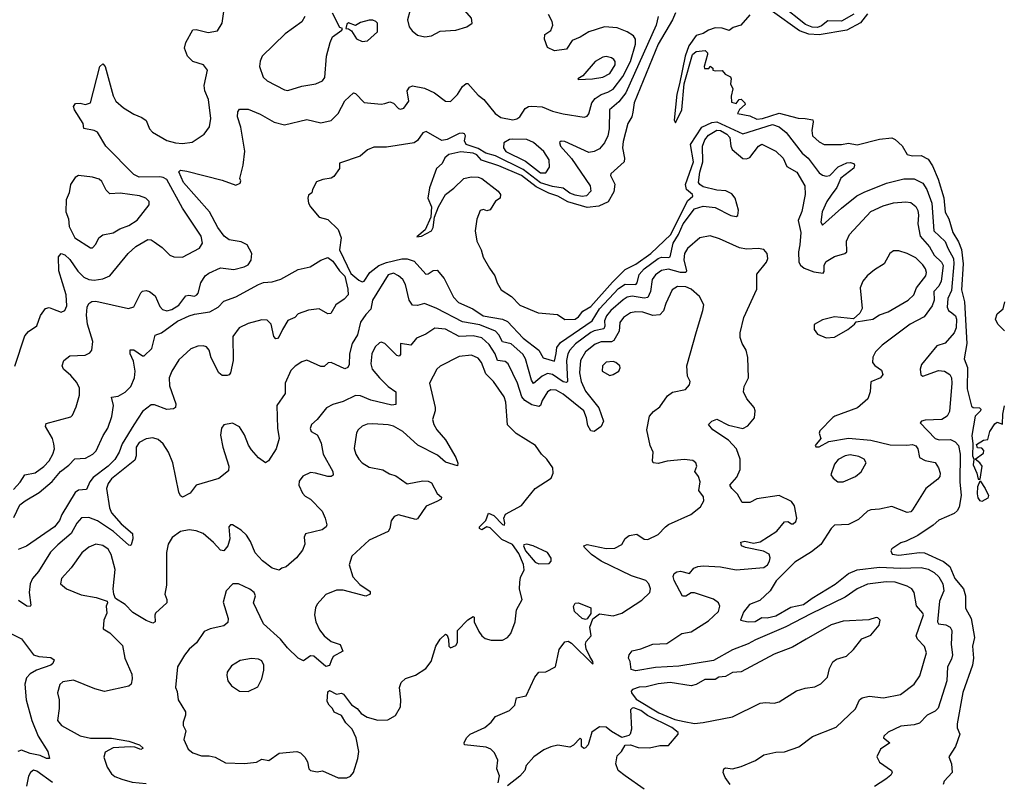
# Model space of a CAD drawing. Extents: x 1603745 to 1745082, y 385868 to 533966.
# Tile 522 of 646: x 1630205 to 1635895, y 488658 to 493066. Entities that reach past the tile are written whole.
import ezdxf

# ---------------------------------------------------------------- set-up
doc = ezdxf.new("R2010")
doc.units = 0

msp = doc.modelspace()

# ---------------------------------------------------------------- linework, layer by layer
at = {"layer": '0CON20XD'}
for points in [[(1632547, 492967), (1632585, 492971.9), (1632635, 492998.9), (1632725, 493005.6), (1632790, 493025), (1632820, 493045), (1632816, 493075), (1632765, 493134.2), (1632724.1, 493164.1), (1632696, 493166), (1632635, 493153.1), (1632577.1, 493167.1), (1632525, 493188.9), (1632483.4, 493176.6), (1632464.2, 493165), (1632454.5, 493145.5), (1632460, 493115), (1632445.8, 493065), (1632455.8, 493025), (1632472.4, 493002.4), (1632505, 492976), (1632547, 492967)], [(1635025, 493097), (1634955, 493057.2), (1634875, 493058.7), (1634839.1, 493030.9), (1634815, 493021.3), (1634785, 493022.8), (1634747.2, 493037.2), (1634605, 493149.7)], [(1630176, 491064), (1630235, 491239.2), (1630255, 491264.4), (1630304.2, 491295.8), (1630325, 491356.2), (1630355, 491396.2), (1630375, 491402.5), (1630395, 491394.4), (1630445, 491375.7), (1630465.5, 491384.5), (1630477.8, 491412.2), (1630473.3, 491475), (1630431.8, 491615), (1630430, 491695), (1630445, 491714), (1630465, 491706.7), (1630495, 491679.1), (1630541.7, 491611.7), (1630575, 491577.3), (1630605, 491563.8), (1630635, 491559.5), (1630685, 491568), (1630725.3, 491584.7), (1630831.1, 491715), (1630875.6, 491755), (1630945, 491794.6), (1630963.9, 491793.9), (1630982.7, 491782.7), (1631028.8, 491748.8), (1631072, 491705), (1631095, 491695.6), (1631145, 491693.5), (1631245, 491744.4), (1631261.9, 491775), (1631254.6, 491815), (1631146.1, 491976.1), (1631055, 492141.6), (1631035, 492153.8), (1631015, 492157.3), (1630896.1, 492156.1), (1630865, 492171.1), (1630702.1, 492335), (1630655, 492415.8), (1630635, 492425.7), (1630576.2, 492436.2), (1630571.2, 492465), (1630521.9, 492545), (1630516, 492565), (1630528.3, 492581.7), (1630555, 492583.8), (1630585, 492575.8), (1630615, 492586.2), (1630668, 492795), (1630685, 492811.2), (1630699.2, 492795), (1630744.5, 492625), (1630761.1, 492595), (1630805, 492555.5), (1630865, 492519.4), (1630910.5, 492500.5), (1630935, 492482.5), (1630954.3, 492435), (1630972, 492415), (1631055, 492368.1), (1631105, 492353.3), (1631145, 492350), (1631201.3, 492358.7), (1631272, 492405), (1631302.7, 492447.3), (1631309.2, 492495), (1631296.4, 492605), (1631275.6, 492655), (1631270.6, 492685), (1631290, 492775), (1631268, 492805), (1631205, 492824.3), (1631174, 492855), (1631158.3, 492901.7), (1631166, 492935), (1631205, 493006.7), (1631225, 493010), (1631295, 492991.5), (1631347.9, 493002.1), (1631374.5, 493045), (1631385, 493112.5)], [(1630207, 490393), (1630235, 490435.6), (1630295, 490446.2), (1630345, 490482.3), (1630374.8, 490515.2), (1630396.2, 490553.8), (1630405.3, 490585), (1630402.5, 490615), (1630394.5, 490645), (1630354.4, 490715), (1630358.3, 490731.7), (1630500.3, 490769.7), (1630510.3, 490779.7), (1630531.4, 490828.6), (1630550.9, 490895), (1630550.9, 490935), (1630535, 490969.2), (1630499.9, 491009.9), (1630458.8, 491045), (1630450, 491065), (1630460.8, 491095), (1630495, 491121.9), (1630584.2, 491125.8), (1630610, 491140), (1630621.2, 491155), (1630628.1, 491205), (1630597.7, 491305), (1630591.3, 491358.7), (1630594.6, 491405), (1630604.4, 491425), (1630622.6, 491437.4), (1630645, 491439.4), (1630834.2, 491395.8), (1630865, 491406), (1630905, 491486.2), (1630915, 491496.2), (1630935, 491501.1), (1630955, 491494.6), (1630988.8, 491468.8), (1631015, 491408.6), (1631029.7, 491389.7), (1631055, 491383.1), (1631085, 491389.7), (1631125.5, 491415), (1631165, 491469.2), (1631182.7, 491472.7), (1631215, 491467.5), (1631228.8, 491475), (1631237.1, 491485), (1631251.9, 491545), (1631277.5, 491585), (1631298.8, 491601.2), (1631365, 491631.8), (1631442.8, 491622.8), (1631502.6, 491637.4), (1631525, 491648.6), (1631543.3, 491675), (1631547.3, 491715), (1631520, 491765), (1631485, 491782), (1631415, 491794.2), (1631386, 491815), (1631350, 491865), (1631302.5, 491955), (1631152.1, 492125), (1631124.3, 492185.7), (1631135, 492195.6), (1631170.9, 492190.9), (1631375, 492137.8), (1631455, 492108.8), (1631479.3, 492120.7), (1631482.5, 492135), (1631477.5, 492147.5), (1631497.1, 492225), (1631506.7, 492305), (1631482.1, 492445), (1631463.1, 492505), (1631465.8, 492534.2), (1631475, 492548.8), (1631525, 492548.8), (1631595, 492520.5), (1631675, 492473.6), (1631735, 492458.9), (1631865, 492488.1), (1631945, 492469.6), (1632005, 492483.8), (1632045, 492524.4), (1632083.2, 492596.8), (1632135, 492642.9), (1632145, 492640), (1632195, 492587.9), (1632295, 492576.7), (1632315, 492581.1), (1632345, 492591.4), (1632365, 492582.5), (1632395, 492553.3), (1632405, 492549.4), (1632425, 492554.3), (1632453.1, 492595), (1632444.2, 492655), (1632458, 492675), (1632475.6, 492684.4), (1632545, 492669.6), (1632603.2, 492643.2), (1632665, 492595.8), (1632695, 492593.8), (1632736, 492634), (1632765, 492680), (1632785, 492696.2), (1632795, 492696.7), (1632855, 492630.6), (1632888.1, 492605), (1632953.7, 492523.7), (1632985, 492500.6), (1633055, 492487.1), (1633077.6, 492492.4), (1633096, 492505), (1633127.2, 492552.8), (1633145, 492564.2), (1633165, 492566.9), (1633225, 492562.5), (1633285, 492536.4), (1633345, 492520.9), (1633466.7, 492503.3), (1633485, 492509.2), (1633495, 492522), (1633512.5, 492585), (1633530.5, 492609.5), (1633565, 492633.6), (1633605, 492646.3), (1633635, 492663.6), (1633691.5, 492738.5), (1633735, 492824.6), (1633764.7, 492924.7), (1633763.2, 492953.2), (1633751.9, 492971.9), (1633715, 492995.5), (1633658.5, 493018.5), (1633585, 493024.1), (1633495, 492996.7), (1633445, 492964), (1633397.1, 492945), (1633364.7, 492895.3), (1633295, 492885.4), (1633255.6, 492905), (1633237.6, 492952.4), (1633239.7, 492980.3), (1633275, 493004.4), (1633285.3, 493035), (1633282.1, 493055), (1633261.8, 493095)], [(1631853.3, 493085), (1631835.7, 493054.3), (1631740, 492985), (1631606.5, 492855), (1631594, 492826), (1631591.5, 492795), (1631612.9, 492732.9), (1631635, 492713.3), (1631735, 492660.6), (1631755, 492655.7), (1631835, 492681.8), (1631915.8, 492694.2), (1631955, 492712.2), (1631969.2, 492730.8), (1631978.5, 492855), (1632000, 492935), (1632013.5, 492966.5), (1632067.5, 493005), (1632070, 493015), (1632055, 493020), (1632013, 493103)], [(1633894.7, 493085), (1633883.7, 493035), (1633707.3, 492642.7), (1633668.6, 492591.4), (1633614, 492545), (1633611, 492435), (1633604.1, 492395), (1633585.4, 492355), (1633555, 492318.8), (1633525, 492303.1), (1633495, 492298.8), (1633355, 492360.9), (1633335, 492364.2), (1633324.6, 492355.4), (1633331.2, 492335), (1633395, 492263.9), (1633501.2, 492105), (1633506.2, 492075), (1633481.6, 492048.4), (1633455, 492044.3), (1633415, 492050.7), (1633385, 492063.3), (1633345, 492091.6), (1633285, 492100.8), (1633215, 492122.8), (1633115, 492200.4), (1632955, 492279), (1632898.2, 492295), (1632855, 492320.6), (1632786.3, 492345), (1632775.2, 492365), (1632780.8, 492395), (1632775.8, 492405.8), (1632765, 492410.8), (1632745, 492407.5), (1632675, 492372.7), (1632645, 492366.7), (1632555, 492419.6), (1632535, 492411.8), (1632505, 492367.9), (1632485, 492354.1), (1632325, 492330), (1632250.9, 492329.1), (1632215, 492313.8), (1632172.7, 492277.3), (1632053.3, 492236.7), (1632053.3, 492205), (1632019.7, 492160.3), (1632005, 492150), (1631957.3, 492142.7), (1631920.5, 492129.5), (1631896.7, 492085), (1631893.3, 492065), (1631875, 492052.5), (1631870, 492035), (1631874.6, 492005), (1631885.4, 491985), (1631935, 491924.3), (1631985, 491910.8), (1632045, 491854), (1632062.7, 491805), (1632052.9, 491735), (1632076.9, 491686.9), (1632119, 491599), (1632165, 491560), (1632185, 491550.8), (1632195, 491555.4), (1632228.6, 491605), (1632281.3, 491645), (1632325, 491662), (1632413, 491683), (1632445, 491683.2), (1632485, 491670.7), (1632552.5, 491595), (1632565, 491596.9), (1632595, 491616.9), (1632617.5, 491617.5), (1632658.9, 491568.9), (1632711.8, 491461.8), (1632740.5, 491430.5), (1632823.5, 491395), (1632884, 491354), (1632994.4, 491334.4), (1633025, 491321.2), (1633115.7, 491225), (1633204.7, 491155), (1633230.3, 491110.3), (1633295, 491091.4), (1633305.5, 491135.5), (1633308.9, 491171.1), (1633329.7, 491200.3), (1633513.3, 491325), (1633555.7, 491395), (1633665, 491511.1), (1633705, 491536.5), (1633765, 491535.3), (1633773.5, 491545), (1633785, 491593.2), (1633813.5, 491626.5), (1633895, 491686.1), (1633915, 491693), (1633955, 491691), (1633964.4, 491695.6), (1633981.6, 491775), (1634013, 491825), (1634038.8, 491885), (1634105, 491972.7), (1634155, 491987.3), (1634225, 491979.7), (1634315, 491933.8), (1634345, 491928.1), (1634355, 491934.2), (1634360, 491965), (1634340, 492035), (1634320.2, 492060.2)], [(1633995.2, 493104.8), (1633977.9, 493065), (1633894.5, 492925), (1633756.5, 492585), (1633749.5, 492530.5), (1633743.6, 492505), (1633720.4, 492465), (1633692.7, 492362.7), (1633689.7, 492325), (1633700.5, 492265), (1633697.8, 492245), (1633622, 492175), (1633619.2, 492165), (1633645.4, 492115), (1633639.5, 492070.5), (1633606.5, 492013.5), (1633551.5, 491988.5), (1633485, 491979.7), (1633372.1, 492012.1), (1633315.8, 492045.8), (1633263.2, 492063.2), (1633190.1, 492100.1), (1633105, 492165.3), (1632975, 492220.2), (1632873.5, 492253.5), (1632846.3, 492285), (1632826.5, 492295), (1632755, 492302.9), (1632685, 492286.5), (1632662.9, 492267.1), (1632646, 492235), (1632614, 492205), (1632573.9, 492093.9), (1632563.3, 492035), (1632584.3, 491985), (1632580.8, 491925), (1632547.9, 491852.1), (1632500, 491810), (1632526.7, 491815), (1632585.6, 491845), (1632595.4, 491865), (1632601.4, 491925), (1632625.3, 491984.7), (1632665, 492056.2), (1632715, 492092.5), (1632772.2, 492147.8), (1632815, 492157.5), (1632855, 492156.4), (1632875, 492148.2), (1632970, 492075), (1632983.8, 492055), (1632982.5, 492035), (1632955, 492017.5), (1632924.1, 491965.9), (1632905, 491961.2), (1632885, 491968.8), (1632867, 491963), (1632846.4, 491913.6), (1632837.5, 491845), (1632846.9, 491785), (1632872.5, 491735), (1632883.2, 491693.2), (1632919.5, 491629.5)], [(1634425, 493093.3), (1634372.5, 493035), (1634329.3, 493020.7), (1634305, 493003.3), (1634265, 493016.2), (1634225, 493018.8), (1634185, 493006.2), (1634154.4, 492985.6), (1634115, 492974.5), (1634072.1, 492915), (1634050.9, 492855), (1634018.6, 492695), (1634002.3, 492635), (1633988, 492485), (1633995, 492470), (1634032.5, 492545), (1634044.3, 492695.7), (1634092.9, 492865), (1634115, 492882), (1634167, 492887), (1634180, 492875), (1634180, 492865), (1634161.2, 492795), (1634163.6, 492783.6), (1634187, 492783), (1634195, 492797.5), (1634210, 492785), (1634210, 492775), (1634225, 492770), (1634265, 492772.5), (1634281.7, 492751.7), (1634312.5, 492735), (1634317.5, 492725), (1634312.5, 492695), (1634326.2, 492666.2), (1634317, 492623), (1634319.3, 492589.3), (1634345, 492581.2), (1634362.5, 492605), (1634375, 492606.2), (1634396.7, 492585), (1634397.5, 492575), (1634364.1, 492545.9), (1634353.9, 492523.9), (1634425, 492510), (1634465, 492490.8), (1634498.8, 492495), (1634595, 492526.5), (1634704.2, 492495.8), (1634744.4, 492494.4), (1634788, 492488), (1634791.2, 492475), (1634783.1, 492425), (1634787.1, 492395), (1634825, 492359.2), (1634854.5, 492344.5), (1634955, 492344.1), (1634995, 492353.1), (1635045, 492342.5), (1635175, 492376.2), (1635245, 492382.5), (1635265, 492372.5), (1635305, 492337.5), (1635335, 492286.7), (1635365, 492279.2), (1635415, 492281.1), (1635455, 492260), (1635481.1, 492221.1), (1635512.7, 492145), (1635546.9, 492036.9), (1635553.3, 491953.3), (1635574.6, 491915), (1635598.2, 491835), (1635631.2, 491781.2), (1635647.3, 491737.3), (1635658.3, 491655), (1635648.1, 491505), (1635664.7, 491435), (1635679.3, 491195), (1635663.5, 491105), (1635682.6, 491055), (1635681.2, 490931.2), (1635705, 490832.5), (1635715, 490823.3), (1635751.7, 490821.7), (1635760, 490815), (1635757.5, 490805), (1635727.5, 490775), (1635707.6, 490662.4), (1635713.4, 490615), (1635712, 490545), (1635720, 490525), (1635715, 490492.5), (1635737.5, 490445), (1635745, 490410), (1635755, 490410), (1635766.7, 490485), (1635753.9, 490503.9), (1635727.5, 490525), (1635775, 490560), (1635777.5, 490575), (1635765, 490590), (1635740.7, 490590.7), (1635735, 490610), (1635775, 490636.2), (1635800, 490640), (1635812.5, 490685), (1635840.7, 490729.3), (1635855, 490740), (1635885, 490727.5), (1635887.1, 490785), (1635897.1, 490832.9)], [(1635105, 493099.7), (1635065, 493048.2), (1634985, 493004.8), (1634825, 492978.8), (1634765, 492983), (1634712.1, 493002.1), (1634555, 493113.8)], [(1632185, 492940), (1632215, 492944.2), (1632273.8, 492995), (1632272.5, 493045), (1632262.5, 493055), (1632245, 493063.3), (1632225, 493063.3), (1632175, 493050), (1632145, 493032.5), (1632105, 493047.5), (1632095, 493040), (1632090, 493015), (1632105, 493013.3), (1632121.7, 493001.7), (1632151.2, 492955), (1632185, 492940)], [(1633435, 492720), (1633515, 492724.6), (1633575, 492734.2), (1633616.1, 492755), (1633646.7, 492805), (1633646.4, 492825), (1633639.4, 492835), (1633625, 492845.5), (1633595, 492853.5), (1633575, 492850), (1633530.6, 492825), (1633459.5, 492740.5), (1633430, 492725), (1633435, 492720)], [(1632919.5, 491629.5), (1632950.8, 491585), (1632964.4, 491544.4), (1632986.7, 491505), (1633047.5, 491465), (1633095, 491415.7), (1633202.1, 491372.1), (1633312.3, 491362.3), (1633355, 491333.3), (1633415, 491335.5), (1633435, 491348.5), (1633459.4, 491380.6), (1633505, 491408.3), (1633630.6, 491549.4), (1633705, 491621.8), (1633765, 491652.2), (1633852.9, 491715), (1633968.2, 491825), (1634065, 492018), (1634096.1, 492045), (1634094.1, 492055), (1634059.1, 492085), (1634052.9, 492112.9), (1634100.1, 492245), (1634081.2, 492345), (1634148, 492445), (1634205, 492470.7), (1634235, 492474.7), (1634385, 492406), (1634555, 492460.4), (1634595, 492445.8), (1634635, 492413.9), (1634727.5, 492295), (1634761.5, 492265), (1634825, 492181.5), (1634845, 492166.9), (1634865, 492161.2), (1634886.2, 492165), (1634935.7, 492215), (1634985, 492238.2), (1635005, 492241.1), (1635025.7, 492235), (1635030.6, 492225), (1635025, 492208.6), (1634950.4, 492149.6), (1634927.1, 492095), (1634895, 492052.5), (1634870, 492015), (1634842.2, 491955), (1634836, 491895), (1634845, 491878.8), (1634953.7, 491976.3), (1635042.9, 492047.1), (1635085, 492069.7), (1635215, 492120.8), (1635315, 492145.3), (1635375, 492145.3), (1635425, 492121.5), (1635448.4, 492085), (1635476.7, 492005), (1635487.4, 491845), (1635554.3, 491784.3), (1635568.4, 491745), (1635601.4, 491685), (1635604.1, 491655), (1635589.9, 491500.1), (1635568.6, 491455), (1635565.7, 491405), (1635572.3, 491385), (1635592.1, 491372.1), (1635614, 491355), (1635620, 491335), (1635616.5, 491285), (1635605, 491255.6), (1635554.6, 491195.4), (1635505, 491180), (1635416.9, 491073.1), (1635410, 491045), (1635413.9, 491013.9), (1635425, 491004.5), (1635515, 491038.8), (1635549.2, 491035), (1635580.9, 491015), (1635590.8, 490995), (1635592.5, 490965), (1635578.7, 490801.3), (1635565.2, 490774.8), (1635535, 490754.2), (1635438.9, 490751.1), (1635416.2, 490745), (1635408.6, 490735), (1635495, 490644.2), (1635518.1, 490638.1), (1635585, 490638.3), (1635612.3, 490625), (1635630.3, 490605), (1635639.8, 490555), (1635637.7, 490395), (1635645.8, 490315), (1635635, 490248.1), (1635623.1, 490226.9), (1635605, 490211.6), (1635517, 490173), (1635485, 490144.1), (1635395.9, 490084.1), (1635329, 490051), (1635297.9, 490042.1), (1635245, 490008.1), (1635239.4, 489995), (1635247.1, 489977.1), (1635285, 489970.4), (1635405, 489986.5), (1635434.2, 489984.2), (1635544.6, 489934.6), (1635580.7, 489905), (1635609.1, 489835), (1635659, 489775), (1635672.1, 489735), (1635671.5, 489665), (1635703.3, 489605), (1635723.9, 489495), (1635711.3, 489445), (1635717.5, 489375), (1635711, 489335), (1635655, 489177.5), (1635622.2, 488995), (1635623, 488973), (1635638.6, 488935), (1635613.2, 488865), (1635575.6, 488805), (1635590.8, 488765), (1635594.4, 488715), (1635548.6, 488665), (1635542, 488645)], [(1634320.2, 492060.2), (1634287, 492077), (1634235, 492080.4), (1634155, 492099.1), (1634135, 492112.5), (1634128.2, 492125), (1634135.3, 492185), (1634153.1, 492245), (1634151.2, 492335), (1634165, 492372.2), (1634185, 492398.4), (1634235, 492427.9), (1634255, 492424.8), (1634291.1, 492405), (1634309.3, 492385), (1634314.7, 492335), (1634322.9, 492315), (1634385, 492262.9), (1634405, 492260.9), (1634425, 492269.5), (1634475.5, 492334.5), (1634495, 492345.6), (1634575, 492305.6), (1634617.8, 492265), (1634638.2, 492218.2), (1634695.6, 492185), (1634743.2, 492105), (1634745.3, 492055), (1634725, 491956.7), (1634704.6, 491905), (1634720, 491835), (1634714.1, 491764.1), (1634705.2, 491724.8), (1634707.8, 491665), (1634717, 491647), (1634739.3, 491629.3), (1634795, 491608.1), (1634848.7, 491601.3), (1634855, 491610), (1634855, 491647.5), (1634865, 491668), (1634913.2, 491696.8), (1634973.3, 491715), (1634985.5, 491724.5), (1634982.7, 491785), (1635001.1, 491825), (1635125, 491956.2), (1635195, 491989.7), (1635255, 492006.7), (1635326.9, 492013.1), (1635355, 492009.2), (1635385, 491985.6), (1635395, 491963.8), (1635399.5, 491935), (1635395.2, 491885), (1635409.2, 491815), (1635462.4, 491752.4), (1635490.3, 491705), (1635532.9, 491665), (1635542.4, 491645), (1635530.2, 491555), (1635516.3, 491525), (1635488.8, 491495), (1635489.4, 491445), (1635478.2, 491411.8), (1635432.3, 491347.7), (1635351.4, 491305), (1635190, 491185), (1635151.9, 491145), (1635135.8, 491115), (1635134, 491084), (1635146.7, 491066.7), (1635185, 491040), (1635193.8, 491015), (1635180, 490995), (1635125, 490972.5), (1635119.4, 490915), (1635107.5, 490875), (1635047.3, 490822.7), (1634916.7, 490775), (1634905, 490765.8), (1634830, 490690), (1634825.7, 490675), (1634834.2, 490645), (1634802, 490605), (1634806.2, 490596.2), (1634825, 490596), (1634881.5, 490628.5), (1634995, 490647), (1635125, 490635.9), (1635235, 490608.4), (1635332.8, 490607.2), (1635365, 490609.4), (1635385, 490602.5), (1635395.6, 490585), (1635405.8, 490535), (1635438.6, 490518.6), (1635495.4, 490505.4), (1635515.4, 490475.4), (1635525.6, 490445), (1635522.9, 490425), (1635510.7, 490409.3), (1635442.5, 490355), (1635365, 490232), (1635355, 490222), (1635335, 490218), (1635245, 490252.7), (1635175, 490237.1), (1635125, 490233.3), (1635105.5, 490224.5), (1635052.4, 490177.6), (1634995, 490148.1), (1634915, 490144.4), (1634895.3, 490124.7), (1634835, 490032.5), (1634780.7, 489989.3), (1634685, 489930.8), (1634577.2, 489822.8), (1634541.5, 489765), (1634482, 489708), (1634423.8, 489685), (1634388.8, 489641.2), (1634370, 489595), (1634415, 489584.4), (1634455, 489588), (1634495, 489611.1), (1634525, 489608.5), (1634575, 489620), (1634660.8, 489669.2), (1634735.3, 489684.7), (1634785, 489722.5), (1634917.9, 489802.1), (1634995, 489864.7), (1635044.4, 489885), (1635175, 489901.6), (1635295, 489895.2), (1635415, 489898.9), (1635455, 489890), (1635489.6, 489869.6), (1635516.2, 489846.2), (1635540.3, 489805), (1635545.3, 489765), (1635521.8, 489705), (1635510, 489585), (1635515, 489573.5), (1635558, 489568), (1635581.9, 489555), (1635592.9, 489535), (1635588.7, 489455), (1635595.4, 489395), (1635589.9, 489370.1), (1635567.5, 489325), (1635563.4, 489245), (1635513, 489087), (1635495, 489068.1), (1635449.2, 489045), (1635405, 488999.4), (1635375, 488989.5), (1635297, 488983), (1635225, 488946.9), (1635200, 488925), (1635198, 488915), (1635233.8, 488885), (1635180.3, 488849.7), (1635159.2, 488805), (1635174.3, 488774.3), (1635243.8, 488725), (1635246.7, 488715), (1635240.5, 488699.5), (1635210, 488675), (1635145, 488634)], [(1633245, 492180.5), (1633266.9, 492213.1), (1633265.4, 492255), (1633235, 492303.3), (1633175, 492356.7), (1633135, 492374.3), (1633055, 492375.6), (1633035, 492373.1), (1633002.5, 492355), (1633000.7, 492325), (1633015, 492304.3), (1633128, 492248), (1633215, 492180.9), (1633245, 492180.5)], [(1630625, 491746.2), (1630645, 491768), (1630662.7, 491805), (1630685, 491823.2), (1630745, 491834.6), (1630783, 491857), (1630835, 491875.9), (1630883.2, 491906.8), (1630952.5, 491995), (1630954.2, 492015), (1630933.7, 492033.7), (1630897.3, 492047.3), (1630785, 492063.6), (1630725, 492059.4), (1630705, 492080.8), (1630680.6, 492130.6), (1630665, 492144.2), (1630625, 492155.7), (1630545, 492165.8), (1630525, 492153.3), (1630497.7, 492112.3), (1630490, 492065), (1630474.2, 492024.2), (1630470.9, 491955), (1630487.9, 491915), (1630490.9, 491870.9), (1630523.1, 491805), (1630615, 491746.2), (1630625, 491746.2)], [(1634312, 488645), (1634282.5, 488685), (1634270.8, 488715), (1634274, 488735), (1634285, 488742), (1634325, 488735.6), (1634375, 488749.4), (1634457, 488783), (1634505, 488815.7), (1634575, 488832.5), (1634625, 488834.4), (1634707.2, 488862.8), (1634787.3, 488922.7), (1634924.3, 488975.7), (1635035, 489082), (1635058.6, 489135), (1635073.7, 489146.3), (1635115, 489156.2), (1635196.4, 489146.4), (1635295.3, 489164.7), (1635375.4, 489224.6), (1635407.4, 489272.6), (1635445.4, 489405.4), (1635433.5, 489443.5), (1635394.6, 489485), (1635385.3, 489505), (1635428.2, 489625), (1635425, 489636.2), (1635388, 489678), (1635374.4, 489755), (1635360.6, 489775), (1635335, 489791.2), (1635265, 489814.7), (1635212.7, 489817.3), (1635105, 489802.4), (1635045, 489776.1), (1634975, 489727.2), (1634778.1, 489631.9), (1634633, 489557), (1634458.2, 489481.8), (1634415, 489457.3), (1634325, 489423.8), (1634215, 489362.2), (1634015, 489328.4), (1633878.7, 489321.3), (1633765, 489302.5), (1633738.8, 489308.8), (1633734, 489355), (1633724.2, 489375), (1633727.5, 489395), (1633745, 489418), (1633795, 489428.6), (1633864.1, 489455.9), (1633945, 489460), (1634032.3, 489517.7), (1634085, 489528.3), (1634185, 489591.2), (1634244.6, 489645), (1634250.9, 489675), (1634243.2, 489695), (1634215, 489716.5), (1634105, 489752.2), (1634085, 489753.1), (1634055, 489734.3), (1634035, 489734), (1633987.1, 489825), (1633982, 489848), (1633987.5, 489865), (1634002.5, 489875), (1634025, 489878.2), (1634076.7, 489865), (1634102, 489895), (1634124.7, 489905.3), (1634155, 489909.2), (1634255, 489903.2), (1634345, 489885.3), (1634505, 489898.9), (1634526.1, 489913.9), (1634538.5, 489935), (1634542.7, 489955), (1634536.1, 489976.1), (1634503.3, 489993.3), (1634400, 490015), (1634377.5, 490025), (1634372.5, 490045), (1634395, 490051.2), (1634445, 490039.1), (1634485, 490048.2), (1634581.1, 490108.9), (1634625, 490163.3), (1634645, 490166), (1634665, 490151.2), (1634675, 490152), (1634690, 490165), (1634696.7, 490185), (1634682.5, 490255), (1634665, 490280), (1634595, 490315.8), (1634465, 490296.4), (1634425, 490274.4), (1634381.2, 490275), (1634353.8, 490323.8), (1634321.4, 490355), (1634310, 490375), (1634348.9, 490421.1), (1634369.2, 490465), (1634368, 490525), (1634347.8, 490585), (1634300.8, 490635), (1634210, 490695), (1634186.7, 490725), (1634204.2, 490745.8), (1634235, 490756), (1634301.2, 490721.2), (1634385, 490702.5), (1634412.5, 490717.5), (1634451.4, 490765), (1634455.8, 490804.2), (1634449.2, 490825), (1634406.7, 490875), (1634388.8, 490915), (1634391.2, 490945), (1634416.2, 490995), (1634412.7, 491112.7), (1634404.4, 491155), (1634381.1, 491195), (1634369.4, 491229.4), (1634368.9, 491255), (1634389.8, 491345), (1634465, 491507.5), (1634465.5, 491595), (1634520.8, 491665), (1634529.4, 491685), (1634525.8, 491715), (1634505, 491737.5), (1634473.2, 491743.2), (1634405, 491739.1), (1634365, 491747.5), (1634248.9, 491798.9), (1634195, 491816.5), (1634135, 491805.5), (1634065, 491743.8), (1634047.5, 491715), (1634043.1, 491676.9), (1634057.9, 491615), (1634054.7, 491605.3), (1634025, 491605.2), (1633955, 491623.6), (1633915, 491615.7), (1633879.3, 491590.7), (1633860.5, 491565), (1633851, 491495), (1633835, 491459.6), (1633815, 491456), (1633745, 491467.8), (1633715, 491461.4), (1633692.7, 491447.3), (1633621.1, 491385), (1633596, 491355), (1633584.3, 491325.7), (1633586.3, 491293.7), (1633580.9, 491279.1), (1633525, 491267.8), (1633505, 491257.2), (1633417.9, 491192.1), (1633384.1, 491155.9), (1633373.3, 491135), (1633365.9, 491095), (1633370.9, 490975), (1633365, 490968.7), (1633345, 490973.2), (1633285, 491014.1), (1633255, 491021), (1633223.8, 491006.2), (1633175, 490962.5), (1633162.7, 490982.7), (1633128.6, 491105), (1633112.3, 491132.3), (1633045, 491191.7), (1632995, 491204.7), (1632974.9, 491244.9), (1632955.3, 491265), (1632865, 491302.5), (1632765, 491319.8), (1632615, 491396.8), (1632545, 491424.5), (1632505, 491414.5), (1632475, 491415.5), (1632455, 491444.4), (1632434.8, 491534.8), (1632419.1, 491565), (1632395, 491586.2), (1632365, 491600.9), (1632335, 491591.9), (1632244.1, 491445), (1632235, 491392), (1632205, 491362.5), (1632175, 491318), (1632157.3, 491245), (1632127.3, 491195), (1632111.1, 491135), (1632108.2, 491071.8), (1632101.2, 491055), (1632085, 491048.6), (1632005, 491084), (1631988, 491082), (1631965, 491062), (1631945, 491060.6), (1631865, 491096.9), (1631835, 491088.6), (1631796.1, 491063.9), (1631772.9, 491037.1), (1631739.1, 490965), (1631738.6, 490905), (1631690.6, 490835), (1631694.4, 490705)], [(1634865, 491226.7), (1634915, 491230.6), (1634992, 491275), (1635030, 491305), (1635040, 491320), (1635135, 491335.7), (1635175, 491359.4), (1635225, 491376.4), (1635340.6, 491445), (1635372.1, 491475), (1635388.5, 491515), (1635441.3, 491585), (1635445.3, 491605), (1635440, 491625), (1635425, 491649.6), (1635385, 491688.8), (1635335, 491714.4), (1635285, 491729.2), (1635255, 491730), (1635233.8, 491715), (1635200.6, 491655), (1635145, 491620.9), (1635103.8, 491586.2), (1635078.5, 491555), (1635063.2, 491515), (1635074.3, 491395.7), (1635060.9, 491369.1), (1635023.3, 491336.7), (1634915, 491347.9), (1634845, 491331.8), (1634796.8, 491303.2), (1634796.9, 491275), (1634815, 491248.6), (1634865, 491226.7)], [(1630170.9, 490189.1), (1630205, 490261.4), (1630236.7, 490285), (1630317.8, 490332.2), (1630393, 490397), (1630441.6, 490455), (1630489.2, 490490.8), (1630523.5, 490526.5), (1630585, 490531.1), (1630627.7, 490555), (1630646.9, 490573.1), (1630687.6, 490662.4), (1630714.8, 490705.2), (1630737.8, 490772.2), (1630747.5, 490835), (1630736.4, 490883.6), (1630775, 490888.8), (1630815, 490912.4), (1630846.8, 490945), (1630868.3, 490995), (1630872.7, 491035), (1630861.8, 491091.8), (1630842.5, 491135), (1630843.2, 491156.8), (1630865, 491156.9), (1630915, 491122.7), (1630925, 491122.3), (1630968.4, 491165), (1630987.1, 491242.9), (1631025, 491256.7), (1631116.9, 491323.1), (1631185, 491353.1), (1631215, 491363.6), (1631303.4, 491376.6), (1631351.8, 491405), (1631385, 491438.2), (1631455, 491463.8), (1631584.2, 491535.8), (1631615, 491547.3), (1631665, 491551.3), (1631715, 491565.9), (1631815, 491621.3), (1631883.6, 491636.4), (1631945, 491676.5), (1631985, 491691.1), (1632015, 491670.7), (1632053.2, 491615), (1632083.8, 491583.8), (1632102.2, 491507.8), (1632103.8, 491475), (1632079.9, 491450.1), (1632032.7, 491417.3), (1632002.7, 491367.3), (1631985, 491366.2), (1631935, 491393.9), (1631875, 491387.7), (1631815, 491365.6), (1631795, 491344.3), (1631755, 491327.5), (1631724.2, 491274.2), (1631705, 491234.2), (1631695, 491222.9), (1631685, 491221.4), (1631674.7, 491234.7), (1631659.3, 491305), (1631635, 491329.4), (1631605, 491330), (1631525, 491309.4), (1631472.8, 491285), (1631436.5, 491235), (1631438, 491095), (1631423.3, 491025), (1631416.2, 491013.8), (1631405, 491010), (1631375, 491010), (1631356, 491025), (1631311.7, 491111.7), (1631299.6, 491155), (1631285, 491174.3), (1631265, 491180.6), (1631235, 491179.1), (1631195, 491162.7), (1631125, 491098.8), (1631084.7, 491035), (1631069.1, 490995), (1631070.3, 490950.3), (1631107.5, 490845), (1631105.8, 490824.2), (1631094.1, 490815.9), (1631055, 490812.9), (1630985, 490839.1), (1630965, 490840.4), (1630915, 490800.6), (1630864.6, 490724.6), (1630796.7, 490615), (1630780.2, 490565), (1630755, 490523.8), (1630717, 490485), (1630629.9, 490420.1), (1630611, 490395), (1630590.2, 490349.8), (1630545, 490346.9), (1630525, 490333.2), (1630447.7, 490205), (1630435, 490170), (1630406.9, 490135), (1630245, 490022.5), (1630196.2, 490003.8)], [(1632971.2, 488655), (1632978, 488695), (1632961.9, 488735), (1632967.5, 488785), (1632948.5, 488828.5), (1632928.4, 488848.4), (1632900.6, 488860.6), (1632775, 488873.3), (1632773.6, 488886.4), (1632786.7, 488915), (1632807.5, 488935), (1632893.3, 488975), (1632930, 489005), (1632955, 489038), (1633035, 489073.3), (1633065.7, 489104.3), (1633076.7, 489145), (1633131.7, 489158.3), (1633182.5, 489265), (1633205, 489293.3), (1633245, 489296), (1633302, 489325), (1633322.5, 489425), (1633355, 489469.2), (1633375, 489473.1), (1633395, 489462.5), (1633515, 489342.5), (1633520, 489345), (1633516.7, 489355), (1633500.4, 489385), (1633478.8, 489428.8), (1633474.5, 489455.5), (1633479.3, 489470.7), (1633507.1, 489505), (1633500.5, 489555), (1633517.4, 489602.6), (1633555, 489630.5), (1633635, 489619.3), (1633685.2, 489634.8), (1633800.3, 489709.7), (1633846, 489754), (1633851.2, 489775), (1633841.8, 489805), (1633824.3, 489824.3), (1633741.8, 489851.8), (1633566.4, 489935), (1633510.4, 489975), (1633469.2, 490015), (1633466.2, 490025), (1633485, 490032.9), (1633595, 490010), (1633645, 490011.2), (1633685, 490032.9), (1633705, 490066.9), (1633727.5, 490085), (1633771.4, 490091.4), (1633815, 490062.5), (1633835, 490060.8), (1633895, 490090.9), (1633937.3, 490135), (1633955, 490148.4), (1634084.3, 490205), (1634139.6, 490250.4), (1634159.5, 490285), (1634157.7, 490307.7), (1634129.6, 490345), (1634137.8, 490395), (1634127.5, 490425), (1634107.5, 490455), (1634117.5, 490485), (1634112.5, 490505), (1634095, 490518.5), (1634045, 490524.2), (1633946.6, 490513.4), (1633895, 490501.2), (1633866.7, 490505), (1633861.4, 490515), (1633865.6, 490565), (1633849.4, 490605), (1633828.6, 490695), (1633845.7, 490775), (1633868.2, 490801.8), (1633905, 490827.1), (1633948.6, 490891.4), (1633977.6, 490912.4), (1634052.7, 490927.3), (1634075.7, 490954.3), (1634080, 490975), (1634064, 491005), (1634060.8, 491065), (1634116.7, 491263.3), (1634153.8, 491385), (1634158.3, 491418.3), (1634134, 491465), (1634085, 491508.8), (1634055, 491522.4), (1634005.9, 491524.1), (1633975.6, 491505), (1633939.1, 491425), (1633926.7, 491383.3), (1633905, 491360), (1633865, 491355.9), (1633805.6, 491375.6), (1633765, 491378.1), (1633735, 491370.5), (1633695, 491345.3), (1633673.5, 491315), (1633668.8, 491265), (1633638.6, 491211.4), (1633625, 491203.6), (1633565, 491204.4), (1633530.7, 491189.3), (1633474.2, 491145), (1633446.1, 491095), (1633439.8, 491025), (1633449.3, 490975), (1633475, 490918.2), (1633552.4, 490822.4), (1633579.2, 490745), (1633566.2, 490715), (1633525, 490686), (1633505, 490690), (1633489.3, 490719.3), (1633481.2, 490765), (1633466.2, 490805), (1633345, 490901), (1633305, 490924.7), (1633275, 490925.9), (1633255, 490915.4), (1633224.7, 490865), (1633215, 490836), (1633205, 490830.5), (1633165, 490839.1), (1633124.6, 490865), (1633107.9, 490885), (1633082.1, 490965), (1633027.3, 491077.3), (1633010.5, 491090.5), (1632966.2, 491096.2), (1632953.5, 491135), (1632918.5, 491188.5), (1632875, 491226.8), (1632825, 491238.3), (1632745, 491234.2), (1632665, 491276.7), (1632605, 491282.7), (1632552.1, 491247.9), (1632498, 491225), (1632466.4, 491183.6), (1632406.2, 491193.8), (1632405, 491130), (1632398.7, 491121.3), (1632385, 491124.7), (1632369.3, 491139.3)], [(1635896.6, 491266.6), (1635858.1, 491305), (1635844.5, 491335), (1635854, 491366), (1635888.8, 491395), (1635898, 491435)], [(1632369.3, 491139.3), (1632315, 491193.9), (1632295, 491202.5), (1632285, 491198.8), (1632259.6, 491175), (1632239.2, 491135), (1632233.5, 491076.5), (1632242.9, 491045), (1632284.9, 490994.9), (1632335, 490944.6), (1632378.1, 490915), (1632378.3, 490841.7), (1632355, 490837.3), (1632235, 490865.8), (1632175, 490890.7), (1632146.2, 490893.8), (1632075, 490859.5), (1632015, 490842.2), (1631978, 490822), (1631924.2, 490755), (1631891.4, 490725), (1631883.4, 490703.4), (1631890, 490685), (1631925, 490666), (1631932.6, 490652.6), (1631947.1, 490617.1), (1631958.2, 490555), (1632015.3, 490455), (1632016.9, 490433.1), (1632005.4, 490424.6), (1631985.4, 490424.6), (1631915, 490445.3), (1631885, 490448.2), (1631842.1, 490427.9), (1631820.8, 490399.2), (1631819.2, 490375), (1631838.6, 490328.6), (1631855, 490310.8), (1631885, 490294.3), (1631952.9, 490225), (1631970.8, 490185), (1631980, 490145), (1631976.2, 490135), (1631953, 490117), (1631857, 490093), (1631850, 490075), (1631852, 490035), (1631839.7, 490000.3), (1631805.7, 489954.3), (1631745, 489902.5), (1631720, 489895), (1631705, 489883.3), (1631665, 489896), (1631608, 489938), (1631565, 489984), (1631539.5, 490049.5), (1631515, 490085.8), (1631485, 490115.8), (1631435, 490146), (1631424, 490146), (1631413.8, 490135), (1631418.9, 490065), (1631408.6, 490025), (1631385, 489996), (1631365, 489999.2), (1631325, 490044.3), (1631265.7, 490095), (1631225, 490111.5), (1631185, 490116.2), (1631135, 490107.1), (1631086.4, 490073.6), (1631062.3, 490035), (1631052.7, 489985), (1631052.5, 489797.5), (1631044, 489745), (1631055.7, 489715), (1631055.8, 489695), (1630990.8, 489635), (1630985.8, 489624.2), (1630988, 489585), (1630975, 489578), (1630935, 489592.5), (1630858.5, 489638.5), (1630815, 489686), (1630759.3, 489719.3), (1630748.8, 489745), (1630745.7, 489775), (1630757.4, 489887.4), (1630734.4, 489975), (1630715.6, 490005), (1630685, 490025.5), (1630645, 490033.5), (1630605, 490016.5), (1630565, 489984.4), (1630503.4, 489896.6), (1630446, 489835), (1630440, 489805), (1630475, 489776.2), (1630560.3, 489740.3), (1630646.6, 489726.6), (1630710, 489705), (1630712.5, 489695), (1630704.3, 489675.7), (1630708.8, 489635), (1630692, 489595), (1630687.5, 489545), (1630725, 489521.2), (1630799.1, 489449.1), (1630812, 489375), (1630853, 489283), (1630855.6, 489255), (1630848.6, 489225), (1630835, 489212.9), (1630695, 489183.2), (1630638.8, 489198.8), (1630515, 489247.3), (1630455, 489237.8), (1630437.5, 489222.5), (1630424.2, 489175), (1630432.9, 489135), (1630432.9, 489085), (1630422.9, 489015), (1630446.2, 488985), (1630555, 488925.6), (1630615, 488912.5), (1630735, 488912.2), (1630835.4, 488895.4), (1630896.7, 488875), (1630919.2, 488855), (1630905, 488847.5), (1630870.7, 488860.7), (1630843.4, 488863.4), (1630745, 488857.3), (1630699.2, 488830.8), (1630692.2, 488802.2), (1630711.2, 488745), (1630735, 488706.7), (1630755, 488690.4), (1630795, 488675.5), (1630855, 488659.2), (1630935, 488651.1)], [(1632045, 488683.8), (1632095, 488684), (1632117.3, 488692.7), (1632135, 488713.3), (1632159.4, 488795), (1632164.2, 488835), (1632150, 488915), (1632125.6, 488965), (1632090.7, 489000.7), (1632065, 489043.3), (1632022.7, 489062.7), (1632012.5, 489085), (1631993, 489103), (1631982.5, 489125), (1631985, 489180), (1631995, 489187.5), (1632035, 489167.5), (1632065, 489173.3), (1632077.3, 489167.3), (1632123.3, 489105), (1632154.5, 489084.5), (1632179.2, 489055), (1632214, 489034), (1632275, 489016.2), (1632332.2, 489017.8), (1632376.1, 489043.9), (1632405.4, 489094.6), (1632407.8, 489135), (1632400.5, 489205), (1632409.4, 489235), (1632435, 489258.5), (1632492.4, 489277.6), (1632551.4, 489315), (1632582.9, 489355), (1632609.4, 489445), (1632634.5, 489485.5), (1632665, 489513.3), (1632675, 489507.5), (1632683.8, 489485), (1632684.3, 489445), (1632695, 489434.2), (1632725, 489448.8), (1632735.7, 489465), (1632736.2, 489535), (1632795, 489596), (1632825, 489616.2), (1632831.7, 489611.7), (1632830.8, 489585), (1632859.1, 489529.1), (1632875, 489503.6), (1632895, 489488.9), (1632929.1, 489479.1), (1632995, 489478.5), (1633025, 489494.5), (1633043.1, 489516.9), (1633068.5, 489585), (1633075.6, 489655), (1633108.6, 489715), (1633093.8, 489773.8), (1633094.6, 489815), (1633098.5, 489841.5), (1633120.9, 489885), (1633116.7, 489916.7), (1633089.7, 489979.7), (1633052.6, 490032.6), (1632991.7, 490061.7), (1632925, 490128.8), (1632905, 490133.8), (1632875, 490117.5), (1632862.5, 490125), (1632862.5, 490135), (1632898.3, 490171.7), (1632915, 490212.5), (1632945, 490200.8), (1632995, 490147.5), (1633006.1, 490143.9), (1633009.4, 490155), (1633003.1, 490185), (1633012.9, 490207.1), (1633105, 490256.7), (1633134.2, 490295), (1633184, 490355), (1633277.5, 490415), (1633288.6, 490445), (1633285.7, 490475), (1633252.5, 490525), (1633220, 490555), (1633186, 490605), (1633075, 490672.9), (1633025, 490724), (1633014.7, 490855), (1633005.9, 490885), (1632943.1, 490975), (1632899.5, 491019.5), (1632873.8, 491085), (1632855, 491109.5), (1632816.9, 491126.9), (1632745, 491118.9), (1632635, 491062.9), (1632615.4, 491045), (1632573.3, 490965), (1632605.5, 490824.5), (1632605.6, 490804.4), (1632591.2, 490755), (1632598.6, 490725), (1632615.6, 490695), (1632666.3, 490636.3), (1632725.3, 490535), (1632737.1, 490502.9), (1632735, 490487.5), (1632665, 490507.5), (1632618.8, 490548.8), (1632505.7, 490605.7), (1632418.5, 490685), (1632365, 490715.4), (1632335, 490723.8), (1632245, 490730), (1632212.6, 490727.4), (1632184.7, 490715.3), (1632161.9, 490695), (1632152.4, 490677.6), (1632137.9, 490587.9), (1632146.9, 490555), (1632165.6, 490525), (1632185, 490504.4), (1632225, 490478.5), (1632303.7, 490463.7), (1632341.4, 490441.4), (1632379.1, 490429.1), (1632445, 490382.9), (1632535, 490400), (1632565, 490397.8), (1632585, 490388.9), (1632617.8, 490327.8), (1632643.3, 490305), (1632641.2, 490295), (1632615, 490281.5), (1632555, 490252.9), (1632505, 490180), (1632495, 490175.8), (1632395, 490204.3), (1632370, 490195), (1632351.2, 490168.8), (1632344.3, 490125), (1632333.6, 490106.4), (1632225, 490057.1), (1632124.6, 489965.4), (1632109.5, 489915), (1632130.8, 489845), (1632171.4, 489801.4), (1632229.7, 489759.7), (1632231.2, 489745), (1632205, 489733.6), (1632075, 489768.8), (1632035, 489768.5), (1631975, 489742.7), (1631925, 489686.9), (1631914.8, 489665.2), (1631908.4, 489625), (1631917.3, 489585), (1631938.4, 489538.4), (1631965, 489504.4), (1632005, 489472), (1632056.2, 489455), (1632072.5, 489415), (1632017.5, 489385), (1632005, 489360), (1631996.4, 489333.6), (1631975, 489327.5), (1631905, 489386.2), (1631885, 489388.8), (1631845, 489360), (1631815, 489375.8), (1631752.9, 489435), (1631711.4, 489485), (1631615, 489574), (1631555.7, 489695), (1631566.9, 489735), (1631559.2, 489755), (1631534.4, 489774.4), (1631470, 489805), (1631437.5, 489805), (1631398, 489765), (1631381.2, 489698.8), (1631410.6, 489605), (1631408.7, 489581.3), (1631385, 489562.9), (1631305, 489544.4), (1631271.1, 489528.9), (1631226.2, 489463.8), (1631185, 489428), (1631156.6, 489393.4), (1631117.1, 489325), (1631105.6, 489205.6), (1631115, 489182.5), (1631121.5, 489135), (1631162.5, 489065), (1631164, 489046), (1631148.8, 489005), (1631148.8, 488985), (1631165.8, 488955), (1631154.1, 488904.1), (1631179.5, 488849.5), (1631205, 488828.8), (1631255, 488810), (1631300.6, 488810.6), (1631335, 488802), (1631395, 488769.4), (1631505, 488766), (1631573.9, 488773.9), (1631605, 488790.8), (1631645, 488784.2), (1631705, 488826), (1631806.1, 488836.1), (1631828.3, 488828.3), (1631853.6, 488803.6), (1631867.5, 488775), (1631876.7, 488735), (1631885, 488726.7), (1631925, 488717.5), (1631955, 488723.3), (1632045, 488683.8)], [(1633615, 491010), (1633635, 491014), (1633666.7, 491035), (1633676.1, 491053.9), (1633673.3, 491065), (1633650, 491085), (1633635, 491090), (1633595, 491085.6), (1633572.9, 491065), (1633572, 491035), (1633615, 491010)], [(1631694.4, 490705), (1631704.1, 490645.9), (1631687.5, 490585), (1631643.8, 490515), (1631625, 490504), (1631585, 490533.6), (1631545, 490578.5), (1631526.9, 490606.9), (1631505, 490666.7), (1631475, 490713.3), (1631435, 490734.4), (1631385, 490724.3), (1631371.1, 490705), (1631365.5, 490665), (1631378.1, 490595), (1631414.1, 490485.9), (1631411.2, 490458.8), (1631355, 490414.3), (1631224.3, 490375.7), (1631190.3, 490329.7), (1631145, 490306.7), (1631135, 490313.3), (1631124.5, 490334.5), (1631090.7, 490505), (1631065.7, 490565.7), (1631035, 490614.3), (1631005, 490639.4), (1630975, 490648.5), (1630935, 490643.5), (1630895, 490621.1), (1630878.8, 490595), (1630878.4, 490545), (1630869.5, 490520.5), (1630735, 490411.5), (1630716, 490385), (1630706, 490355), (1630724.1, 490245), (1630736, 490215), (1630791.7, 490151.7), (1630857.1, 490095), (1630859.6, 490065), (1630848.9, 490031.1), (1630845, 490026), (1630835, 490029.2), (1630747.5, 490107.5), (1630655, 490168.1), (1630605, 490188), (1630563.1, 490186.9), (1630534.3, 490155.8), (1630502.7, 490095), (1630425, 490031.2), (1630382.8, 489987.2), (1630313.8, 489876.2), (1630278.7, 489835), (1630266.4, 489805), (1630258.8, 489755), (1630268.7, 489681.3), (1630265, 489673.1), (1630245.3, 489675.3), (1630198.8, 489708.8)], [(1634965, 490394.3), (1635035, 490425.6), (1635068, 490452), (1635098, 490505), (1635086.2, 490525), (1635055, 490541.5), (1635005, 490550.5), (1634976.2, 490545), (1634935, 490522.9), (1634915, 490496.2), (1634892.5, 490435), (1634905.8, 490415.8), (1634933.3, 490395), (1634965, 490394.3)], [(1630168.9, 490351.1), (1630207, 490393)], [(1635765, 490281.2), (1635755, 490284), (1635745, 490301.2), (1635740.9, 490325), (1635742.9, 490367.1), (1635755, 490400), (1635785.7, 490355.7), (1635803.3, 490315), (1635799.5, 490300.5), (1635765, 490281.2)], [(1633205, 489920), (1633265, 489923.3), (1633277.5, 489935), (1633276.7, 489953.3), (1633256, 489985), (1633173.3, 490025), (1633135, 490034.4), (1633118.8, 490031.2), (1633116.1, 490023.9), (1633129.1, 489995), (1633185, 489930.5), (1633205, 489920)], [(1633475, 489599.1), (1633455, 489604.5), (1633411.1, 489645), (1633406, 489674), (1633416.2, 489693.8), (1633435, 489695.8), (1633505.8, 489665.8), (1633506.2, 489633.8), (1633485, 489602.5), (1633475, 489599.1)], [(1634105, 488998), (1634155, 489003.3), (1634325, 489035.7), (1634485, 489114.4), (1634515, 489119.4), (1634565, 489115.8), (1634595, 489122), (1634695, 489186), (1634745, 489202), (1634800.5, 489209.5), (1634835, 489226.2), (1634874.4, 489265.6), (1634885.7, 489315), (1634905, 489354), (1634925, 489369.2), (1634983, 489387), (1635024.4, 489425.6), (1635072.3, 489487.7), (1635125, 489507.5), (1635172, 489565), (1635177.8, 489595), (1635165, 489609.2), (1635155, 489610), (1635113, 489597), (1634965, 489588.9), (1634895, 489568), (1634750, 489485), (1634671.4, 489438.6), (1634565, 489397.9), (1634375, 489295.6), (1634325, 489291.8), (1634285, 489269.6), (1634245, 489265.3), (1634225, 489251.1), (1634165, 489250.9), (1634115, 489222.3), (1634085.3, 489214.7), (1633965, 489235.3), (1633894.1, 489225.9), (1633825, 489208.5), (1633785, 489208), (1633746.2, 489193.8), (1633738.6, 489185), (1633740.6, 489175), (1633768.6, 489138.6), (1633899.4, 489059.4), (1633991.5, 489021.5), (1634045, 489008.3), (1634105, 488998)], [(1630123.4, 489533.4), (1630215, 489486.5), (1630285, 489394.6), (1630314.7, 489384.7), (1630385, 489378.4), (1630404.4, 489365), (1630397.1, 489345), (1630384.5, 489335), (1630302.2, 489305), (1630265.5, 489285), (1630245, 489260.8), (1630235.4, 489225), (1630242, 489135), (1630274.2, 489015), (1630312.5, 488925), (1630367.5, 488835), (1630376.9, 488795), (1630360, 488795), (1630323.4, 488813.4), (1630265, 488824.4), (1630215, 488844.1), (1630193.8, 488835)], [(1631525, 489183.3), (1631580.9, 489209.1), (1631604, 489255), (1631616.9, 489305), (1631615.8, 489334.2), (1631605, 489360), (1631585, 489369.4), (1631545, 489373.3), (1631478.3, 489361.7), (1631428.9, 489331.1), (1631404, 489295), (1631401.2, 489275), (1631408.8, 489245), (1631430, 489215), (1631475, 489184), (1631525, 489183.3)], [(1633815, 488617.7), (1633705, 488694.4), (1633663.8, 488725), (1633650.8, 488765), (1633658.8, 488811.2), (1633682.5, 488835), (1633705, 488872.5), (1633735, 488873.3), (1633779.3, 488859.3), (1633845, 488856), (1633905, 488871.2), (1633955, 488870), (1634010, 488935), (1634010, 488945), (1633974.4, 488975), (1633834.3, 489044.3), (1633795, 489072.9), (1633755, 489087.5), (1633744.1, 489085.9), (1633734.3, 489075.7), (1633740.8, 488965), (1633733.6, 488936.4), (1633725, 488927.5), (1633685, 488916.7), (1633625, 488951.2), (1633595, 488976), (1633555, 488978.6), (1633511.8, 488948.2), (1633490, 488875), (1633475, 488856.7), (1633465, 488853.8), (1633451.2, 488865), (1633452.5, 488905), (1633445, 488912.5), (1633405, 488872), (1633385, 488860), (1633315, 488871.9), (1633275, 488863.1), (1633235, 488845.6), (1633177.1, 488805), (1633131.9, 488755), (1633123.5, 488726.5), (1633095, 488693.8), (1633025, 488636.2)], [(1630394.1, 488655.9), (1630305, 488722.7), (1630285, 488727.3), (1630267.1, 488715), (1630255, 488693.3), (1630243.9, 488635)]]:
    msp.add_lwpolyline(points, dxfattribs=at)

doc.saveas('drawing.dxf')
